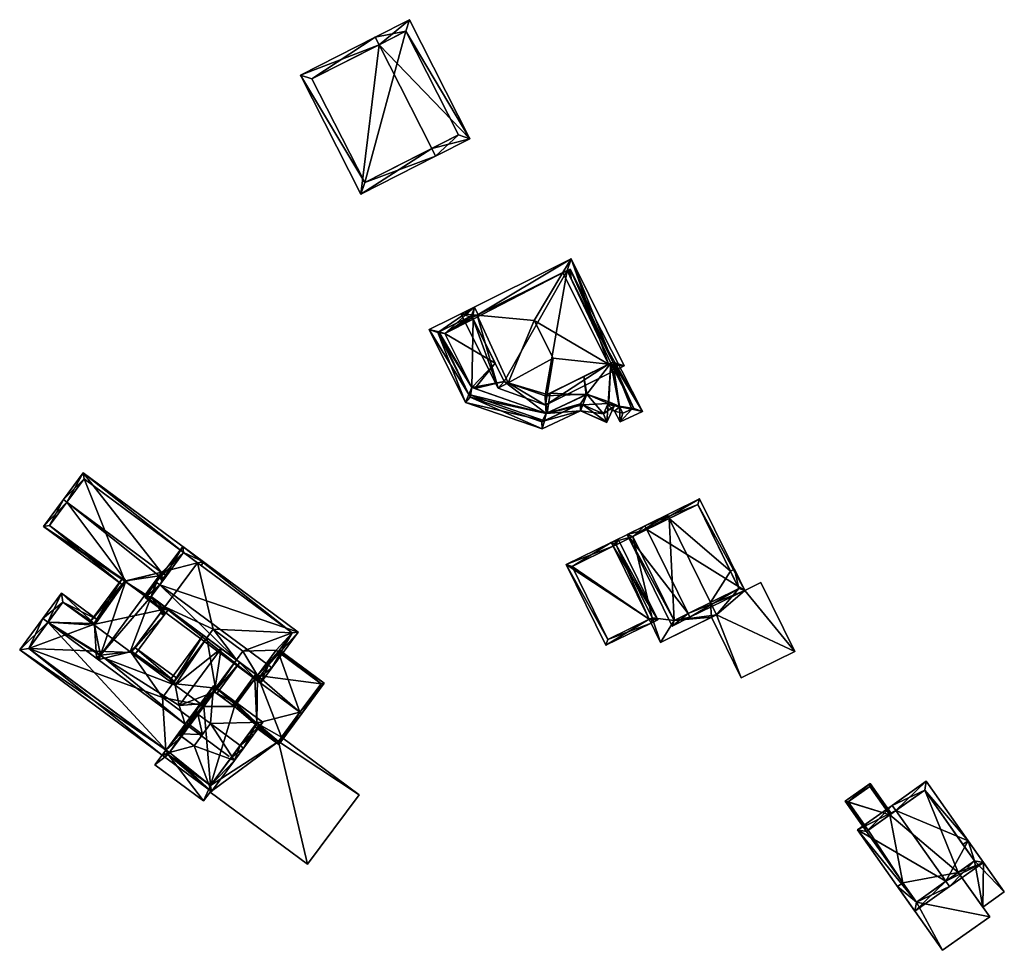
# Model space of a CAD drawing. Header units: inches. Extents: x 2685601 to 2690022, y 1235992 to 1239010.
# Tile 370 of 390: x 2689473 to 2689587, y 1238162 to 1238271. Entities that reach past the tile are written whole.
import ezdxf

# ---------------------------------------------------------------- set-up
doc = ezdxf.new("R2010")
doc.units = ezdxf.units.IN
doc.header["$MEASUREMENT"] = 0
doc.layers.add('Gebaeude Einzelhaus', color=10, linetype='Continuous')
doc.layers.add('Offenes Gebaeude', color=10, linetype='Continuous')

msp = doc.modelspace()

# ---------------------------------------------------------------- meshes
at = {"layer": 'Gebaeude Einzelhaus'}
mesh = msp.add_polyface(dxfattribs=at)
corners = [(2689514.492, 1238267.73, 561.784), (2689525.093, 1238256.795, 559.414), (2689518.043, 1238270.658, 559.414), (2689520.636, 1238255.65, 561.784), (2689521.089, 1238254.759, 561.784), (2689514.039, 1238268.621, 561.784), (2689505.335, 1238264.195, 556.728), (2689512.386, 1238250.333, 556.728), (2689517.605, 1238269.313, 559.942), (2689506.68, 1238263.758, 557.246), (2689512.824, 1238251.678, 557.246), (2689523.748, 1238257.233, 559.942), (2689523.748, 1238257.233, 548.227), (2689517.605, 1238269.313, 548.227), (2689506.68, 1238263.758, 548.227), (2689512.824, 1238251.678, 548.227)]
mesh.append_faces([[corners[k] for k in face] for face in [(11, 8, 1), (10, 3, 4), (4, 3, 11), (4, 11, 1), (7, 10, 4), (9, 10, 6), (6, 10, 7), (0, 9, 5), (8, 0, 5), (5, 9, 6), (1, 8, 2), (2, 8, 5), (0, 7, 3), (3, 7, 4), (5, 6, 0), (0, 6, 7), (0, 2, 5), (4, 1, 3), (3, 1, 0), (0, 1, 2)]], dxfattribs={"color": 13})
mesh.append_faces([[corners[k] for k in face] for face in [(13, 15, 14), (12, 15, 13), (10, 15, 12), (10, 12, 3), (3, 12, 11), (14, 15, 10), (9, 14, 10), (13, 14, 9), (0, 13, 9), (8, 13, 0), (12, 13, 8), (11, 12, 8)]], dxfattribs={"color": 41})
mesh = msp.add_polyface(dxfattribs=at)
corners = [(2689533.905, 1238225.764, 553.765), (2689543.074, 1238230.329, 553.765), (2689541.227, 1238230.527, 554.258), (2689534.098, 1238226.978, 554.257), (2689534.774, 1238231.218, 555.978), (2689529.54, 1238228.359, 554.172), (2689528.359, 1238227.714, 553.765), (2689536.87, 1238242.786, 553.765), (2689535.915, 1238241.193, 554.257), (2689532.579, 1238235.628, 555.978), (2689524.036, 1238236.395, 553.765), (2689525.939, 1238236.224, 554.258), (2689533.838, 1238226.848, 554.172), (2689541.733, 1238230.779, 554.08), (2689536.421, 1238241.445, 554.08), (2689525.378, 1238235.945, 554.068), (2689529.073, 1238228.523, 554.068), (2689536.421, 1238241.445, 551.553), (2689541.733, 1238230.779, 551.345), (2689541.733, 1238230.779, 551.343), (2689536.421, 1238241.445, 545.41), (2689541.733, 1238230.779, 545.41), (2689525.378, 1238235.945, 545.41), (2689525.378, 1238235.945, 551.553), (2689525.378, 1238235.945, 551.627), (2689525.472, 1238235.756, 551.71), (2689528.011, 1238230.656, 551.553), (2689525.472, 1238235.756, 551.553), (2689529.073, 1238228.523, 551.473), (2689541.489, 1238230.657, 551.339), (2689538.34, 1238229.09, 551.292), (2689534.451, 1238227.153, 551.287), (2689533.838, 1238226.848, 551.297), (2689541.489, 1238230.657, 545.41), (2689533.838, 1238226.848, 545.41), (2689529.073, 1238228.523, 545.41), (2689525.472, 1238235.756, 545.41)]
mesh.append_faces([[corners[k] for k in face] for face in [(16, 5, 6), (15, 16, 6), (11, 15, 10), (10, 15, 6), (8, 11, 7), (14, 8, 7), (13, 14, 7), (7, 11, 10), (1, 2, 13), (1, 13, 7), (3, 2, 0), (12, 3, 0), (5, 12, 0), (6, 5, 0), (0, 2, 1), (11, 5, 9), (9, 5, 4), (10, 6, 11), (11, 6, 5), (7, 11, 8), (8, 11, 9), (7, 10, 11), (2, 9, 4), (2, 8, 9), (1, 7, 2), (2, 7, 8), (5, 3, 4), (6, 0, 5), (5, 0, 3), (0, 2, 3), (3, 2, 4), (0, 1, 2)]], dxfattribs={"color": 13})
mesh.append_faces([[corners[k] for k in face] for face in [(22, 20, 36), (36, 20, 35), (35, 20, 34), (34, 20, 33), (33, 20, 21), (12, 5, 32), (32, 5, 28), (28, 5, 16), (18, 29, 19), (19, 29, 21), (21, 29, 33), (31, 12, 32), (30, 3, 31), (31, 3, 12), (29, 2, 30), (30, 2, 3), (18, 13, 29), (29, 13, 2), (16, 26, 28), (26, 25, 27), (16, 15, 26), (26, 15, 25), (25, 15, 24), (17, 8, 14), (17, 11, 8), (11, 24, 15), (17, 23, 11), (11, 23, 24), (17, 22, 23), (17, 20, 22), (17, 19, 20), (20, 19, 21), (17, 18, 19), (14, 13, 17), (17, 13, 18)]], dxfattribs={"color": 41})
mesh = msp.add_polyface(dxfattribs=at)
corners = [(2689521.463, 1238234.277, 551.529), (2689525.603, 1238237.175, 551.237), (2689520.339, 1238234.554, 551.237), (2689522.159, 1238234.105, 551.71), (2689525.378, 1238235.945, 551.627), (2689526.05, 1238236.279, 551.627), (2689525.472, 1238235.756, 551.71), (2689524.561, 1238226.075, 551.236), (2689524.949, 1238226.979, 551.485), (2689525.3, 1238227.798, 551.71), (2689533.503, 1238222.985, 551.236), (2689533.755, 1238223.932, 551.484), (2689533.985, 1238224.796, 551.71), (2689537.978, 1238225.085, 551.236), (2689538.246, 1238225.786, 551.408), (2689538.716, 1238227.018, 551.71), (2689541.048, 1238223.758, 551.239), (2689541.043, 1238223.745, 551.236), (2689541.878, 1238225.635, 551.71), (2689541.191, 1238225.936, 551.71), (2689525.266, 1238236.17, 551.529), (2689521.345, 1238234.218, 551.485), (2689525.096, 1238226.684, 551.426), (2689533.46, 1238223.794, 551.426), (2689537.966, 1238225.908, 551.484), (2689540.66, 1238224.736, 551.409), (2689541.191, 1238225.936, 551.237), (2689541.152, 1238225.847, 551.235), (2689542.525, 1238225.565, 551.235), (2689541.733, 1238230.779, 551.343), (2689543.956, 1238225.272, 551.235), (2689541.489, 1238230.657, 551.339), (2689545.206, 1238225.015, 551.235), (2689536.748, 1238241.614, 551.553), (2689536.889, 1238240.505, 551.53), (2689538.716, 1238227.018, 551.249), (2689538.34, 1238229.09, 551.292), (2689538.61, 1238226.968, 551.248), (2689541.945, 1238225.053, 551.235), (2689542.581, 1238223.824, 551.235), (2689540.972, 1238225.441, 551.235), (2689528.011, 1238230.656, 551.553), (2689525.472, 1238235.756, 551.553), (2689522.159, 1238234.105, 551.553), (2689525.3, 1238227.798, 551.553), (2689525.639, 1238227.681, 551.553), (2689536.421, 1238241.445, 551.553), (2689525.375, 1238235.951, 551.553), (2689536.495, 1238241.297, 551.553), (2689525.378, 1238235.945, 551.553), (2689533.838, 1238226.848, 551.297), (2689533.985, 1238224.796, 551.246), (2689534.084, 1238224.843, 551.244), (2689529.073, 1238228.523, 551.473), (2689534.451, 1238227.153, 551.287), (2689536.649, 1238240.988, 551.541), (2689540.091, 1238234.075, 551.409), (2689544.181, 1238225.374, 551.238), (2689541.733, 1238230.779, 551.345), (2689541.489, 1238230.657, 551.341), (2689542.92, 1238224.801, 551.235), (2689542.483, 1238225.646, 551.237), (2689541.275, 1238226.126, 551.242), (2689525.378, 1238235.945, 545.41), (2689525.266, 1238236.17, 545.41), (2689521.345, 1238234.218, 545.41), (2689525.096, 1238226.684, 545.41), (2689533.46, 1238223.794, 545.41), (2689537.966, 1238225.908, 545.41), (2689540.66, 1238224.736, 545.41), (2689541.191, 1238225.936, 545.41), (2689533.985, 1238224.796, 545.41), (2689538.716, 1238227.018, 545.41), (2689525.3, 1238227.798, 545.41), (2689522.159, 1238234.105, 545.41), (2689525.472, 1238235.756, 545.41), (2689541.275, 1238226.126, 545.41), (2689542.483, 1238225.646, 545.41), (2689542.92, 1238224.801, 545.41), (2689544.181, 1238225.374, 545.41), (2689541.489, 1238230.657, 545.41), (2689533.838, 1238226.848, 545.41), (2689529.073, 1238228.523, 545.41)]
mesh.append_faces([[corners[k] for k in face] for face in [(61, 26, 62), (61, 27, 26), (61, 28, 27), (39, 30, 32), (38, 60, 39), (39, 60, 30), (38, 28, 60), (40, 27, 38), (38, 27, 28), (55, 48, 33), (33, 46, 47), (47, 46, 49), (33, 48, 46), (58, 57, 59), (56, 32, 58), (58, 32, 57), (57, 32, 30), (33, 56, 55), (33, 32, 56), (33, 55, 34), (36, 54, 37), (37, 54, 52), (55, 33, 48), (45, 53, 41), (50, 52, 54), (45, 51, 53), (53, 51, 50), (50, 51, 52), (46, 47, 49), (48, 33, 46), (46, 33, 47), (41, 44, 45), (41, 43, 44), (41, 42, 43), (28, 39, 30), (30, 39, 32), (40, 38, 27), (27, 38, 28), (28, 38, 39), (35, 36, 37), (26, 31, 35), (35, 31, 36), (29, 33, 34), (29, 32, 33), (29, 30, 32), (26, 28, 31), (31, 28, 29), (29, 28, 30), (26, 27, 28), (16, 25, 18), (18, 25, 19), (25, 16, 17), (25, 13, 14), (25, 17, 13), (13, 24, 14), (10, 11, 13), (13, 11, 24), (10, 23, 11), (7, 22, 10), (10, 22, 23), (7, 8, 22), (2, 21, 7), (7, 21, 8), (2, 0, 21), (20, 5, 4), (20, 1, 5), (20, 0, 1), (1, 0, 2), (16, 14, 13), (16, 19, 14), (14, 19, 15), (16, 18, 19), (16, 13, 17), (12, 14, 15), (10, 13, 11), (11, 13, 12), (12, 13, 14), (8, 12, 9), (7, 11, 8), (8, 11, 12), (7, 10, 11), (0, 9, 3), (2, 8, 0), (0, 8, 9), (2, 7, 8), (4, 3, 6), (5, 1, 4), (4, 1, 3), (3, 1, 0), (0, 1, 2)]], dxfattribs={"color": 13})
mesh.append_faces([[corners[k] for k in face] for face in [(77, 79, 78), (77, 80, 79), (82, 73, 75), (75, 73, 74), (81, 71, 82), (82, 71, 73), (80, 72, 81), (81, 72, 71), (77, 76, 80), (80, 76, 72), (72, 76, 70), (59, 57, 31), (31, 57, 80), (80, 57, 79), (30, 79, 57), (30, 78, 79), (30, 60, 78), (28, 78, 60), (28, 77, 78), (28, 61, 77), (61, 76, 77), (61, 62, 76), (26, 76, 62), (26, 70, 76), (69, 72, 70), (74, 63, 75), (74, 64, 63), (73, 65, 74), (74, 65, 64), (71, 66, 73), (73, 66, 65), (71, 67, 66), (69, 68, 72), (72, 68, 71), (71, 68, 67), (43, 42, 3), (3, 42, 6), (44, 43, 9), (9, 43, 3), (9, 45, 44), (9, 12, 45), (45, 12, 51), (12, 52, 51), (12, 37, 52), (12, 15, 37), (37, 15, 35), (15, 19, 35), (35, 19, 26), (25, 26, 19), (25, 69, 26), (26, 69, 70), (14, 69, 25), (14, 68, 69), (14, 24, 68), (11, 68, 24), (11, 67, 68), (11, 23, 67), (23, 22, 67), (67, 22, 66), (8, 66, 22), (8, 65, 66), (8, 21, 65), (0, 65, 21), (0, 64, 65), (0, 20, 64), (20, 63, 64), (20, 49, 63), (20, 4, 49)]], dxfattribs={"color": 41})
mesh = msp.add_polyface(dxfattribs=at)
corners = [(2689494.051, 1238207.486, 540.388), (2689491.73, 1238208.583, 540.551), (2689493.351, 1238207.383, 540.551), (2689480.038, 1238217.864, 540.388), (2689489.164, 1238206.274, 541.652), (2689489.717, 1238205.864, 541.652), (2689493.754, 1238207.084, 540.551), (2689478.129, 1238214.447, 541.652), (2689477.728, 1238214.744, 541.652), (2689484.931, 1238205.201, 540.551), (2689475.418, 1238211.625, 540.388), (2689484.633, 1238204.799, 540.388), (2689484.987, 1238205.278, 540.582), (2689488.528, 1238206.122, 541.489), (2689489.198, 1238205.626, 541.489), (2689489.221, 1238205.194, 541.38), (2689489.388, 1238202.03, 540.585), (2689489.951, 1238201.95, 540.673), (2689489.549, 1238202.248, 540.673), (2689489.325, 1238201.947, 540.551), (2689489.43, 1238201.246, 540.388), (2689489.388, 1238202.032, 540.586), (2689489.37, 1238202.381, 540.673), (2689489.027, 1238201.545, 540.388), (2689480.141, 1238217.164, 540.551), (2689476.116, 1238211.729, 540.551), (2689484.866, 1238205.249, 540.551), (2689489.326, 1238201.946, 540.551), (2689493.351, 1238207.383, 530.707), (2689480.141, 1238217.164, 530.707), (2689476.116, 1238211.729, 530.707), (2689484.931, 1238205.201, 530.707), (2689489.326, 1238201.946, 530.707), (2689489.549, 1238202.248, 530.707), (2689489.549, 1238202.248, 540.585)]
mesh.append_faces([[corners[k] for k in face] for face in [(27, 20, 23), (16, 17, 27), (27, 17, 20), (21, 18, 16), (16, 18, 17), (11, 26, 9), (8, 25, 10), (10, 25, 11), (11, 25, 26), (8, 7, 25), (3, 24, 8), (8, 24, 7), (0, 1, 3), (3, 1, 24), (0, 2, 1), (0, 6, 2), (20, 19, 23), (16, 18, 21), (21, 18, 22), (20, 17, 19), (19, 17, 16), (16, 17, 18), (4, 14, 5), (5, 14, 15), (7, 13, 4), (4, 13, 14), (7, 12, 13), (8, 10, 7), (7, 10, 12), (12, 10, 9), (9, 10, 11), (4, 3, 7), (7, 3, 8), (0, 2, 6), (5, 1, 4), (4, 1, 3), (3, 1, 0), (0, 1, 2)]], dxfattribs={"color": 13})
mesh.append_faces([[corners[k] for k in face] for face in [(31, 33, 32), (31, 28, 33), (31, 29, 28), (31, 30, 29), (27, 34, 16), (16, 34, 21), (21, 34, 18), (27, 33, 34), (27, 32, 33), (26, 31, 9), (26, 30, 31), (26, 25, 30), (7, 24, 25), (25, 24, 30), (30, 24, 29), (1, 29, 24), (1, 28, 29), (1, 2, 28)]], dxfattribs={"color": 41})
mesh = msp.add_polyface(dxfattribs=at)
corners = [(2689545.695, 1238211.247, 553.29), (2689557.103, 1238204.179, 551.553), (2689551.851, 1238214.838, 551.553), (2689550.504, 1238201.485, 553.29), (2689550.725, 1238201.036, 553.29), (2689545.474, 1238211.695, 553.29), (2689543.396, 1238210.671, 552.343), (2689548.648, 1238200.013, 552.343), (2689551.624, 1238214.168, 551.675), (2689544.066, 1238210.444, 552.548), (2689548.875, 1238200.683, 552.547), (2689556.433, 1238204.406, 551.675), (2689555.446, 1238206.409, 549.657), (2689551.624, 1238214.168, 541.011), (2689556.433, 1238204.406, 549.657), (2689555.446, 1238206.409, 541.011), (2689548.311, 1238212.536, 549.974), (2689544.066, 1238210.444, 549.974), (2689548.311, 1238212.536, 541.011), (2689548.875, 1238200.683, 549.974), (2689553.121, 1238202.774, 549.974), (2689553.121, 1238202.774, 549.657), (2689553.121, 1238202.774, 541.01), (2689556.433, 1238204.406, 541.01), (2689548.875, 1238200.683, 541.01), (2689544.066, 1238210.444, 541.011)]
mesh.append_faces([[corners[k] for k in face] for face in [(11, 8, 1), (10, 3, 4), (4, 3, 11), (4, 11, 1), (7, 10, 4), (9, 10, 6), (6, 10, 7), (0, 9, 5), (8, 0, 5), (5, 9, 6), (1, 8, 2), (2, 8, 5), (3, 7, 4), (5, 6, 0), (0, 6, 3), (3, 6, 7), (0, 2, 5), (4, 1, 3), (3, 1, 0), (0, 1, 2)]], dxfattribs={"color": 13})
mesh.append_faces([[corners[k] for k in face] for face in [(18, 24, 25), (18, 22, 24), (18, 15, 22), (22, 15, 23), (18, 13, 15), (11, 20, 14), (14, 20, 21), (11, 3, 20), (20, 3, 19), (19, 3, 10), (10, 17, 19), (10, 9, 17), (16, 13, 18), (16, 8, 13), (9, 0, 17), (17, 0, 16), (16, 0, 8), (13, 12, 15), (12, 11, 14), (13, 8, 12), (12, 8, 11)]], dxfattribs={"color": 41})
mesh = msp.add_polyface(dxfattribs=at)
corners = [(2689548.09, 1238212.984, 549.974), (2689544.066, 1238210.444, 549.974), (2689548.311, 1238212.536, 549.974), (2689541.555, 1238209.764, 549.974), (2689542.116, 1238209.484, 549.974), (2689546.305, 1238200.98, 549.974), (2689548.875, 1238200.683, 549.974), (2689541.776, 1238209.316, 549.974), (2689547.291, 1238198.119, 549.974), (2689545.965, 1238200.813, 549.974), (2689553.828, 1238201.339, 549.974), (2689553.121, 1238202.774, 549.974), (2689557.103, 1238204.179, 549.657), (2689562.929, 1238197.071, 549.657), (2689558.974, 1238205.101, 549.657), (2689553.828, 1238201.339, 549.657), (2689556.698, 1238194.001, 549.657), (2689556.433, 1238204.406, 549.657), (2689555.895, 1238206.63, 549.657), (2689555.446, 1238206.409, 549.657), (2689553.121, 1238202.774, 549.657), (2689553.228, 1238201.044, 549.657), (2689541.555, 1238209.764, 541.011), (2689548.09, 1238212.984, 541.011), (2689541.776, 1238209.316, 541.011), (2689547.291, 1238198.119, 541.01), (2689545.964, 1238200.813, 541.011), (2689553.228, 1238201.044, 541.01), (2689548.311, 1238212.536, 541.011), (2689546.305, 1238200.98, 541.011), (2689548.875, 1238200.683, 541.01), (2689544.066, 1238210.444, 541.011), (2689542.116, 1238209.484, 541.011), (2689553.121, 1238202.774, 541.01), (2689553.828, 1238201.339, 541.01), (2689558.974, 1238205.101, 541.01), (2689562.929, 1238197.071, 541.01), (2689557.103, 1238204.179, 541.01), (2689555.895, 1238206.63, 541.011), (2689555.446, 1238206.409, 541.011), (2689556.698, 1238194.001, 541.01), (2689556.433, 1238204.406, 541.01)]
mesh.append_faces([[corners[k] for k in face] for face in [(16, 15, 21), (15, 17, 20), (17, 18, 19), (15, 12, 17), (17, 12, 18), (16, 13, 15), (15, 13, 12), (12, 13, 14), (6, 10, 11), (6, 8, 10), (6, 5, 8), (8, 5, 9), (4, 3, 7), (6, 1, 5), (5, 1, 4), (4, 1, 3), (3, 1, 0), (0, 1, 2)]], dxfattribs={"color": 13})
mesh.append_faces([[corners[k] for k in face] for face in [(38, 41, 39), (41, 34, 33), (34, 40, 27), (34, 36, 40), (38, 37, 41), (41, 37, 34), (34, 37, 36), (36, 37, 35), (13, 16, 36), (36, 16, 40), (40, 16, 27), (27, 16, 21), (19, 18, 39), (39, 18, 38), (18, 12, 38), (38, 12, 37), (12, 14, 37), (37, 14, 35), (14, 13, 35), (35, 13, 36), (27, 33, 34), (27, 30, 33), (31, 23, 28), (31, 22, 23), (31, 32, 22), (22, 32, 24), (30, 29, 31), (31, 29, 32), (27, 25, 30), (30, 25, 29), (29, 25, 26), (23, 2, 28), (23, 0, 2), (15, 20, 10), (10, 20, 11), (10, 21, 15), (21, 25, 27), (10, 8, 21), (21, 8, 25), (25, 9, 26), (25, 8, 9), (7, 3, 24), (24, 3, 22), (3, 0, 22), (22, 0, 23)]], dxfattribs={"color": 41})
mesh = msp.add_polyface(dxfattribs=at)
corners = [(2689541.776, 1238209.316, 550.604), (2689546.975, 1238200.753, 550.289), (2689542.344, 1238210.154, 550.289), (2689545.965, 1238200.813, 550.604), (2689546.186, 1238200.364, 550.604), (2689541.555, 1238209.764, 550.604), (2689536.309, 1238207.18, 549.184), (2689540.94, 1238197.779, 549.184), (2689542.116, 1238209.484, 550.469), (2689536.979, 1238206.953, 549.306), (2689541.168, 1238198.449, 549.306), (2689546.305, 1238200.98, 550.468), (2689545.965, 1238200.813, 549.974), (2689545.965, 1238200.813, 541.011), (2689541.168, 1238198.449, 541.011), (2689546.305, 1238200.98, 549.974), (2689542.116, 1238209.484, 549.974), (2689541.776, 1238209.316, 549.974), (2689541.776, 1238209.316, 541.011), (2689536.979, 1238206.953, 541.011), (2689542.116, 1238209.484, 541.011), (2689546.305, 1238200.98, 541.011)]
mesh.append_faces([[corners[k] for k in face] for face in [(11, 8, 1), (4, 10, 3), (3, 11, 4), (4, 11, 1), (7, 10, 4), (9, 10, 6), (6, 10, 7), (0, 9, 5), (8, 0, 5), (5, 9, 6), (1, 8, 2), (2, 8, 5), (3, 7, 4), (0, 6, 3), (3, 6, 7), (0, 5, 6), (0, 2, 5), (4, 1, 3), (3, 1, 0), (0, 1, 2)]], dxfattribs={"color": 13})
mesh.append_faces([[corners[k] for k in face] for face in [(18, 13, 19), (19, 13, 14), (18, 20, 13), (13, 20, 21), (10, 9, 14), (14, 9, 19), (17, 8, 16), (17, 0, 8), (19, 9, 18), (18, 9, 17), (17, 9, 0), (8, 11, 16), (16, 11, 15), (11, 12, 15), (12, 10, 13), (13, 10, 14), (11, 3, 12), (12, 3, 10)]], dxfattribs={"color": 41})
mesh = msp.add_polyface(dxfattribs=at)
corners = [(2689501.597, 1238195.445, 542.915), (2689500.686, 1238193.376, 542.442), (2689501.998, 1238195.148, 542.915), (2689488.942, 1238204.816, 542.916), (2689487.229, 1238203.344, 542.442), (2689488.54, 1238205.114, 542.916), (2689505.084, 1238199.315, 541.178), (2689491.626, 1238209.281, 541.178), (2689500.583, 1238194.076, 542.55), (2689487.929, 1238203.448, 542.55), (2689504.385, 1238199.211, 541.345), (2689491.73, 1238208.583, 541.345), (2689493.351, 1238207.383, 540.551), (2689491.73, 1238208.583, 540.551), (2689504.385, 1238199.211, 530.707), (2689493.351, 1238207.383, 530.707), (2689489.717, 1238205.864, 541.652), (2689489.221, 1238205.194, 541.38), (2689487.929, 1238203.448, 541.38), (2689494.414, 1238198.645, 540.539), (2689489.549, 1238202.248, 530.707), (2689494.414, 1238198.645, 530.707), (2689489.549, 1238202.248, 540.585), (2689496.109, 1238197.389, 541.178), (2689489.549, 1238202.248, 540.673), (2689497.89, 1238196.07, 540.534), (2689500.332, 1238194.262, 530.707), (2689497.89, 1238196.07, 530.707), (2689500.332, 1238194.262, 541.315), (2689500.583, 1238194.076, 541.315), (2689489.37, 1238202.381, 540.673), (2689502.753, 1238197.007, 540.003), (2689502.753, 1238197.007, 530.707), (2689495.166, 1238199.661, 530.707), (2689502.503, 1238197.193, 530.707), (2689498.644, 1238197.088, 530.707)]
mesh.append_faces([[corners[k] for k in face] for face in [(3, 9, 5), (11, 3, 5), (5, 9, 4), (10, 11, 7), (7, 11, 5), (6, 10, 7), (8, 0, 2), (2, 0, 10), (2, 10, 6), (9, 8, 1), (4, 9, 1), (1, 8, 2), (3, 7, 5), (2, 6, 0), (0, 6, 3), (3, 6, 7), (4, 3, 5), (4, 1, 3), (3, 1, 0), (0, 1, 2)]], dxfattribs={"color": 13})
mesh.append_faces([[corners[k] for k in face] for face in [(35, 26, 27), (35, 34, 26), (33, 14, 35), (35, 14, 34), (34, 14, 32), (33, 15, 14), (21, 20, 33), (33, 20, 15), (14, 31, 32), (31, 0, 29), (29, 0, 8), (14, 10, 31), (31, 10, 0), (24, 9, 30), (30, 9, 18), (8, 28, 29), (8, 25, 28), (28, 25, 26), (26, 25, 27), (9, 23, 8), (8, 23, 25), (22, 19, 24), (24, 19, 9), (9, 19, 23), (22, 20, 19), (19, 20, 21), (16, 11, 13), (9, 3, 18), (18, 3, 17), (17, 3, 16), (16, 3, 11), (12, 14, 15), (12, 10, 14), (12, 11, 10), (12, 13, 11)]], dxfattribs={"color": 41})
mesh = msp.add_polyface(dxfattribs=at)
corners = [(2689484.866, 1238205.249, 540.551), (2689480.813, 1238200.484, 540.388), (2689481.216, 1238200.185, 540.582), (2689484.528, 1238205.499, 540.388), (2689481.326, 1238200.103, 540.635), (2689482.026, 1238196.636, 541.652), (2689481.539, 1238196.996, 541.418), (2689484.987, 1238205.278, 540.582), (2689481.584, 1238196.342, 541.582), (2689481.729, 1238196.235, 541.652), (2689488.866, 1238205.872, 541.652), (2689488.528, 1238206.122, 541.489), (2689489.164, 1238206.274, 541.652), (2689489.388, 1238202.03, 540.585), (2689489.951, 1238201.95, 540.388), (2689489.549, 1238202.248, 540.585), (2689489.43, 1238201.246, 540.388), (2689487.929, 1238203.448, 541.38), (2689489.388, 1238202.032, 540.586), (2689489.37, 1238202.381, 540.673), (2689489.221, 1238205.194, 541.38), (2689485.508, 1238197.006, 540.635), (2689489.198, 1238205.626, 541.489), (2689481.871, 1238196.13, 541.582), (2689482.504, 1238196.282, 541.418), (2689485.61, 1238196.93, 540.585), (2689486.012, 1238196.633, 540.388), (2689481.312, 1238200.315, 540.582), (2689485.7, 1238197.052, 540.585), (2689484.931, 1238205.201, 540.551), (2689484.931, 1238205.201, 530.707), (2689481.216, 1238200.185, 530.707), (2689489.325, 1238201.947, 540.551), (2689485.61, 1238196.93, 530.707), (2689489.325, 1238201.947, 530.707)]
mesh.append_faces([[corners[k] for k in face] for face in [(10, 12, 22), (28, 26, 25), (28, 16, 26), (28, 13, 16), (16, 13, 14), (14, 13, 15), (28, 18, 13), (9, 5, 23), (23, 5, 24), (5, 8, 6), (5, 9, 8), (27, 0, 7), (27, 3, 0), (27, 1, 3), (27, 2, 1), (10, 11, 12), (16, 25, 26), (16, 21, 25), (21, 5, 24), (24, 5, 23), (23, 5, 9), (10, 22, 12), (10, 20, 22), (16, 17, 21), (21, 17, 5), (5, 17, 10), (10, 17, 20), (17, 18, 19), (16, 13, 17), (17, 13, 18), (16, 14, 13), (13, 14, 15), (7, 10, 11), (11, 10, 12), (7, 5, 10), (5, 8, 9), (5, 6, 8), (0, 4, 7), (7, 4, 5), (5, 4, 6), (0, 2, 4), (3, 1, 0), (0, 1, 2)]], dxfattribs={"color": 13})
mesh.append_faces([[corners[k] for k in face] for face in [(33, 31, 34), (34, 31, 30), (32, 28, 34), (34, 28, 33), (33, 28, 25), (32, 18, 28), (32, 13, 18), (5, 6, 24), (27, 31, 2), (27, 30, 31), (27, 29, 30), (27, 7, 29), (10, 22, 11)]], dxfattribs={"color": 41})
mesh = msp.add_polyface(dxfattribs=at)
corners = [(2689498.311, 1238186.096, 541.014), (2689499.841, 1238187.323, 540.388), (2689499.44, 1238187.62, 540.388), (2689497.648, 1238184.36, 541.605), (2689497.247, 1238184.659, 541.605), (2689494.074, 1238190.661, 540.635), (2689494.136, 1238191, 540.533), (2689493.67, 1238190.961, 540.635), (2689494.52, 1238191.264, 540.388), (2689494.398, 1238191.354, 540.388), (2689491.925, 1238188.599, 541.604), (2689491.192, 1238190.75, 541.178), (2689492.327, 1238188.303, 541.604), (2689482.504, 1238196.282, 541.418), (2689490.731, 1238193.138, 540.635), (2689485.508, 1238197.006, 540.635), (2689490.649, 1238193.561, 540.539), (2689486.056, 1238197.532, 540.388), (2689490.922, 1238193.929, 540.388), (2689485.7, 1238197.052, 540.585), (2689475.92, 1238200.452, 541.605), (2689481.539, 1238196.996, 541.418), (2689481.326, 1238200.103, 540.635), (2689481.312, 1238200.315, 540.582), (2689477.511, 1238203.861, 540.388), (2689481.661, 1238200.787, 540.388), (2689475.316, 1238200.899, 541.605), (2689492.326, 1238188.301, 541.605), (2689497.045, 1238184.806, 541.605), (2689491.474, 1238187.152, 541.154), (2689489.679, 1238185.566, 540.418), (2689472.625, 1238197.264, 540.182), (2689489.233, 1238184.964, 540.182), (2689490.08, 1238185.269, 540.418), (2689473.674, 1238197.42, 540.418), (2689477.668, 1238202.813, 540.635), (2689490.476, 1238193.327, 540.539), (2689485.61, 1238196.93, 540.585), (2689485.61, 1238196.93, 530.707), (2689490.476, 1238193.327, 530.707), (2689481.216, 1238200.185, 540.582), (2689477.668, 1238202.813, 530.707), (2689481.216, 1238200.185, 530.707), (2689494.074, 1238190.661, 540.489), (2689494.074, 1238190.661, 537.86), (2689493.952, 1238190.752, 537.86), (2689493.952, 1238190.752, 540.533), (2689473.674, 1238197.42, 530.707), (2689489.67, 1238185.573, 537.86), (2689489.67, 1238185.573, 530.707), (2689490.08, 1238185.269, 537.86), (2689492.74, 1238189.115, 530.707), (2689490.08, 1238185.269, 530.707), (2689494.074, 1238190.661, 530.707), (2689489.263, 1238191.689, 530.707), (2689493.952, 1238190.752, 530.707)]
mesh.append_faces([[corners[k] for k in face] for face in [(8, 6, 9), (8, 5, 6), (6, 5, 7), (16, 17, 18), (16, 19, 17), (14, 15, 16), (16, 15, 19), (22, 35, 23), (23, 35, 25), (25, 35, 24), (24, 35, 26), (26, 35, 20), (0, 3, 4), (2, 1, 0), (0, 1, 3), (34, 26, 20), (34, 31, 26), (34, 32, 31), (34, 30, 32), (29, 30, 33), (30, 31, 32), (30, 20, 31), (31, 20, 26), (29, 10, 30), (30, 10, 20), (29, 27, 10), (10, 27, 12), (12, 27, 28), (12, 10, 27), (20, 24, 26), (20, 23, 24), (24, 23, 25), (20, 22, 23), (20, 21, 22), (10, 13, 20), (20, 13, 21), (15, 16, 19), (19, 16, 17), (17, 16, 18), (13, 14, 15), (15, 14, 16), (10, 11, 13), (13, 11, 14), (5, 7, 12), (12, 7, 10), (10, 7, 11), (9, 6, 8), (8, 6, 5), (5, 6, 7), (3, 0, 4), (3, 1, 0), (0, 1, 2)]], dxfattribs={"color": 13})
mesh.append_faces([[corners[k] for k in face] for face in [(53, 51, 55), (54, 38, 39), (54, 47, 38), (38, 47, 42), (42, 47, 41), (51, 49, 54), (54, 49, 47), (53, 52, 51), (51, 52, 49), (30, 50, 33), (30, 48, 50), (48, 47, 49), (30, 34, 48), (48, 34, 47), (34, 41, 47), (20, 35, 34), (34, 35, 41), (43, 46, 5), (5, 46, 7), (43, 45, 46), (43, 44, 45), (41, 40, 42), (41, 35, 40), (40, 35, 22), (38, 36, 39), (36, 15, 14), (38, 37, 36), (36, 37, 15)]], dxfattribs={"color": 41})
mesh = msp.add_polyface(dxfattribs=at)
corners = [(2689490.476, 1238193.327, 540.539), (2689494.013, 1238198.942, 540.388), (2689490.074, 1238193.624, 540.388), (2689494.414, 1238198.645, 540.539), (2689490.731, 1238193.138, 540.635), (2689496.109, 1238197.389, 541.178), (2689491.192, 1238190.75, 541.178), (2689495.324, 1238192.349, 540.489), (2689498.292, 1238195.772, 540.388), (2689497.89, 1238196.07, 540.534), (2689495.604, 1238192.142, 540.388), (2689493.67, 1238190.961, 540.635), (2689493.952, 1238190.752, 540.533), (2689494.074, 1238190.661, 540.489), (2689490.649, 1238193.561, 540.539), (2689494.136, 1238191, 540.533), (2689494.414, 1238198.645, 530.707), (2689490.476, 1238193.327, 530.707), (2689495.441, 1238192.763, 537.86), (2689497.89, 1238196.07, 530.707), (2689493.952, 1238190.752, 537.86), (2689495.441, 1238192.763, 530.707), (2689495.166, 1238199.661, 530.707), (2689498.644, 1238197.088, 530.707), (2689493.952, 1238190.752, 530.707), (2689489.263, 1238191.689, 530.707), (2689492.74, 1238189.115, 530.707)]
mesh.append_faces([[corners[k] for k in face] for face in [(15, 13, 12), (15, 7, 13), (7, 8, 10), (15, 9, 7), (7, 9, 8), (2, 14, 0), (2, 1, 14), (14, 1, 3), (7, 12, 13), (7, 11, 12), (7, 6, 11), (7, 5, 6), (7, 9, 5), (10, 8, 7), (7, 8, 9), (3, 4, 5), (5, 4, 6), (3, 0, 4), (3, 1, 0), (0, 1, 2)]], dxfattribs={"color": 13})
mesh.append_faces([[corners[k] for k in face] for face in [(17, 24, 25), (25, 24, 26), (16, 21, 17), (17, 21, 24), (16, 19, 21), (16, 22, 19), (19, 22, 23), (19, 18, 21), (18, 15, 20), (20, 15, 12), (19, 9, 18), (18, 9, 15), (14, 17, 0), (14, 16, 17), (14, 3, 16)]], dxfattribs={"color": 41})
mesh = msp.add_polyface(dxfattribs=at)
corners = [(2689502.753, 1238197.007, 540.003), (2689508.104, 1238193.355, 539.913), (2689502.902, 1238197.208, 539.913), (2689505.285, 1238189.97, 541.494), (2689505.486, 1238189.821, 541.494), (2689500.583, 1238194.076, 541.315), (2689500.034, 1238193.86, 541.495), (2689500.332, 1238194.262, 541.315), (2689500.131, 1238194.411, 541.315), (2689499.833, 1238194.009, 541.495), (2689497.442, 1238190.781, 540.078), (2689497.643, 1238190.632, 540.078), (2689500.244, 1238188.706, 540.078), (2689502.818, 1238186.218, 539.913), (2689500.115, 1238188.531, 540.001), (2689499.966, 1238188.33, 539.913), (2689502.765, 1238186.568, 540.001), (2689507.754, 1238193.303, 540.003), (2689502.753, 1238197.007, 530.707), (2689507.754, 1238193.303, 530.707), (2689497.882, 1238190.955, 537.86), (2689497.643, 1238190.632, 537.86), (2689500.332, 1238194.262, 530.707), (2689497.882, 1238190.955, 530.707), (2689502.765, 1238186.568, 537.86), (2689500.115, 1238188.531, 537.86), (2689503.134, 1238187.066, 537.86), (2689503.134, 1238187.066, 530.707), (2689500.244, 1238188.706, 530.707), (2689502.765, 1238186.568, 530.707), (2689500.115, 1238188.531, 530.707), (2689497.643, 1238190.632, 530.707), (2689502.503, 1238197.193, 530.707)]
mesh.append_faces([[corners[k] for k in face] for face in [(6, 9, 7), (7, 9, 8), (4, 17, 1), (1, 17, 2), (2, 17, 0), (4, 3, 17), (16, 15, 14), (16, 13, 15), (16, 4, 13), (16, 3, 4), (9, 6, 10), (10, 6, 11), (3, 13, 4), (13, 14, 15), (6, 12, 3), (3, 12, 13), (13, 12, 14), (6, 11, 12), (6, 10, 11), (6, 9, 10), (6, 8, 9), (6, 7, 8), (3, 5, 6), (6, 5, 7), (3, 0, 5), (4, 1, 3), (3, 1, 0), (0, 1, 2)]], dxfattribs={"color": 13})
mesh.append_faces([[corners[k] for k in face] for face in [(27, 22, 19), (19, 22, 18), (18, 22, 32), (27, 28, 22), (22, 28, 23), (23, 28, 31), (27, 29, 28), (28, 29, 30), (19, 26, 27), (26, 16, 24), (26, 3, 16), (19, 17, 26), (26, 17, 3), (16, 14, 24), (24, 14, 25), (23, 20, 22), (22, 20, 7), (7, 20, 6), (6, 20, 11), (11, 20, 21), (0, 17, 18), (18, 17, 19)]], dxfattribs={"color": 41})
mesh = msp.add_polyface(dxfattribs=at)
corners = [(2689494.03, 1238179.646, 537.86), (2689494.851, 1238181.425, 537.86), (2689489.931, 1238185.068, 537.86), (2689494.8, 1238180.685, 537.86), (2689502.765, 1238186.568, 537.86), (2689500.115, 1238188.531, 537.86), (2689489.67, 1238185.573, 537.86), (2689490.08, 1238185.269, 537.86), (2689488.38, 1238183.831, 537.86), (2689506.165, 1238172.268, 537.86), (2689512.169, 1238180.374, 537.86), (2689503.134, 1238187.066, 537.86), (2689497.882, 1238190.955, 537.86), (2689495.324, 1238192.349, 537.86), (2689497.643, 1238190.632, 537.86), (2689495.441, 1238192.763, 537.86), (2689493.952, 1238190.752, 537.86), (2689494.074, 1238190.661, 537.86), (2689494.8, 1238180.685, 530.707), (2689494.03, 1238179.646, 530.707), (2689506.165, 1238172.268, 530.707), (2689512.169, 1238180.374, 530.707), (2689503.134, 1238187.066, 530.707), (2689495.441, 1238192.763, 530.707), (2689497.882, 1238190.955, 530.707), (2689488.38, 1238183.831, 530.707), (2689489.67, 1238185.573, 530.707), (2689489.931, 1238185.068, 530.707), (2689494.851, 1238181.425, 530.707), (2689490.08, 1238185.269, 530.707), (2689502.765, 1238186.568, 530.707), (2689500.115, 1238188.531, 530.707), (2689495.324, 1238192.349, 530.707), (2689493.952, 1238190.752, 530.707), (2689497.643, 1238190.632, 530.707), (2689494.074, 1238190.661, 530.707)]
mesh.append_faces([[corners[k] for k in face] for face in [(17, 13, 16), (16, 13, 15), (15, 13, 12), (12, 13, 14), (4, 10, 11), (4, 9, 10), (4, 3, 9), (0, 2, 8), (8, 2, 6), (6, 2, 7), (5, 1, 4), (4, 1, 3), (3, 1, 0), (0, 1, 2)]], dxfattribs={"color": 13})
mesh.append_faces([[corners[k] for k in face] for face in [(33, 32, 35), (32, 24, 34), (33, 23, 32), (32, 23, 24), (18, 30, 20), (20, 30, 21), (21, 30, 22), (19, 28, 18), (18, 28, 30), (30, 28, 31), (29, 27, 26), (26, 27, 25), (25, 27, 19), (19, 27, 28), (0, 8, 19), (19, 8, 25), (25, 6, 26), (25, 8, 6), (23, 12, 24), (23, 15, 12), (21, 22, 10), (10, 22, 11), (10, 9, 21), (21, 9, 20), (9, 3, 20), (20, 3, 18), (3, 0, 18), (18, 0, 19)]], dxfattribs={"color": 41})
mesh = msp.add_polyface(dxfattribs=at)
corners = [(2689490.08, 1238185.269, 540.418), (2689489.233, 1238184.964, 540.182), (2689494.955, 1238180.725, 540.182), (2689489.679, 1238185.566, 540.418), (2689492.948, 1238186.06, 541.154), (2689497.648, 1238184.36, 541.605), (2689498.311, 1238186.096, 542.167), (2689498.713, 1238185.799, 542.167), (2689494.865, 1238188.649, 542.167), (2689491.474, 1238187.152, 541.154), (2689495.22, 1238193.049, 540.846), (2689492.99, 1238190.038, 542.167), (2689493.392, 1238189.74, 542.167), (2689500.943, 1238188.81, 540.846), (2689491.073, 1238187.449, 542.393), (2689493.923, 1238187.378, 542.726), (2689492.049, 1238188.766, 542.726), (2689492.948, 1238186.06, 542.393), (2689492.99, 1238190.038, 542.168), (2689494.865, 1238188.649, 542.168), (2689489.931, 1238185.068, 540.339), (2689494.851, 1238181.425, 540.339), (2689497.247, 1238184.659, 541.605), (2689492.327, 1238188.303, 541.604), (2689491.925, 1238188.599, 541.604), (2689500.244, 1238188.706, 541.022), (2689495.324, 1238192.349, 541.022), (2689491.073, 1238187.449, 541.154), (2689494.851, 1238181.425, 537.86), (2689500.115, 1238188.531, 537.86), (2689500.115, 1238188.531, 540.001), (2689500.244, 1238188.706, 540.078), (2689497.643, 1238190.632, 540.078), (2689495.324, 1238192.349, 540.489), (2689495.324, 1238192.349, 537.86), (2689497.643, 1238190.632, 537.86), (2689490.08, 1238185.269, 537.86), (2689489.931, 1238185.068, 537.86), (2689494.074, 1238190.661, 540.635), (2689494.074, 1238190.661, 537.86), (2689494.074, 1238190.661, 540.489), (2689497.643, 1238190.632, 530.707), (2689500.244, 1238188.706, 530.707), (2689500.115, 1238188.531, 530.707), (2689494.851, 1238181.425, 530.707), (2689490.08, 1238185.269, 530.707), (2689489.931, 1238185.068, 530.707), (2689494.074, 1238190.661, 530.707), (2689495.324, 1238192.349, 530.707)]
mesh.append_faces([[corners[k] for k in face] for face in [(11, 26, 12), (25, 7, 6), (25, 13, 7), (11, 10, 26), (26, 10, 25), (25, 10, 13), (23, 11, 12), (23, 24, 11), (5, 22, 7), (7, 22, 6), (5, 21, 22), (20, 3, 0), (20, 1, 3), (5, 2, 21), (21, 2, 20), (20, 2, 1), (12, 15, 19), (18, 16, 12), (12, 16, 15), (17, 15, 14), (14, 15, 16), (13, 6, 7), (10, 8, 13), (13, 8, 6), (10, 12, 8), (10, 11, 12), (0, 4, 9), (4, 5, 8), (8, 5, 6), (6, 5, 7), (0, 2, 4), (4, 2, 5), (3, 1, 0), (0, 1, 2)]], dxfattribs={"color": 13})
mesh.append_faces([[corners[k] for k in face] for face in [(41, 47, 48), (41, 44, 47), (47, 44, 45), (45, 44, 46), (41, 43, 44), (41, 42, 43), (21, 20, 28), (28, 20, 37), (12, 38, 23), (38, 33, 40), (40, 33, 39), (39, 33, 34), (12, 26, 38), (38, 26, 33), (20, 36, 37), (20, 0, 36), (33, 32, 34), (34, 32, 35), (32, 25, 31), (33, 26, 32), (32, 26, 25), (22, 30, 6), (6, 30, 25), (25, 30, 31), (22, 29, 30), (22, 28, 29), (22, 21, 28), (9, 14, 27), (9, 17, 14), (9, 4, 17), (24, 16, 18), (24, 14, 16), (24, 27, 14), (4, 15, 17), (4, 19, 15)]], dxfattribs={"color": 41})
mesh = msp.add_polyface(dxfattribs=at)
corners = [(2689574.009, 1238178.013, 547.434), (2689574.214, 1238178.158, 547.434), (2689571.729, 1238181.678, 546.427), (2689568.8, 1238179.61, 546.427), (2689571.294, 1238176.096, 547.434), (2689572.7, 1238174.085, 548.007), (2689571.489, 1238176.234, 547.434), (2689572.709, 1238174.091, 548.007), (2689569.149, 1238179.55, 546.485), (2689571.669, 1238181.329, 546.486), (2689574.009, 1238178.013, 541.379), (2689571.669, 1238181.329, 541.379), (2689569.149, 1238179.55, 541.379), (2689571.489, 1238176.234, 541.379)]
mesh.append_faces([[corners[k] for k in face] for face in [(4, 8, 6), (9, 1, 0), (8, 2, 9), (9, 2, 1), (4, 3, 8), (8, 3, 2), (7, 5, 4), (4, 5, 3), (4, 5, 7), (0, 3, 6), (6, 3, 4), (4, 3, 5), (0, 2, 3), (0, 1, 2)]], dxfattribs={"color": 13})
mesh.append_faces([[corners[k] for k in face] for face in [(10, 12, 11), (10, 13, 12), (12, 13, 8), (8, 13, 6), (8, 11, 12), (8, 9, 11), (11, 9, 10), (10, 9, 0)]], dxfattribs={"color": 41})
mesh = msp.add_polyface(dxfattribs=at)
corners = [(2689580.533, 1238170.286, 552.274), (2689584.929, 1238172.471, 549.586), (2689583.14, 1238175.005, 549.586), (2689580.965, 1238169.674, 552.274), (2689574.723, 1238178.517, 552.274), (2689578.253, 1238181.928, 549.586), (2689574.29, 1238179.13, 552.274), (2689570.249, 1238176.276, 549.745), (2689576.924, 1238166.82, 549.745), (2689583.884, 1238172.651, 550.001), (2689578.073, 1238180.883, 550.001), (2689571.294, 1238176.096, 550.128), (2689577.104, 1238167.865, 550.128), (2689582.527, 1238174.573, 549.602), (2689578.073, 1238180.883, 541.379), (2689583.884, 1238172.651, 541.379), (2689582.527, 1238174.573, 549.702), (2689583.884, 1238172.651, 549.702), (2689583.884, 1238172.651, 549.602), (2689574.009, 1238178.013, 547.434), (2689571.489, 1238176.234, 547.434), (2689571.294, 1238176.096, 547.434), (2689574.009, 1238178.013, 541.379), (2689571.294, 1238176.096, 541.379), (2689571.489, 1238176.234, 541.379), (2689575.52, 1238170.11, 547.534), (2689575.52, 1238170.11, 541.379), (2689577.104, 1238167.865, 547.534), (2689581.992, 1238171.316, 549.961), (2689581.992, 1238171.316, 550.061), (2689581.992, 1238171.315, 547.534), (2689581.992, 1238171.315, 541.379), (2689577.104, 1238167.865, 541.379)]
mesh.append_faces([[corners[k] for k in face] for face in [(7, 12, 8), (8, 12, 3), (3, 12, 0), (6, 11, 7), (7, 11, 12), (6, 4, 11), (2, 10, 5), (5, 10, 6), (6, 10, 4), (3, 9, 1), (1, 9, 2), (2, 9, 10), (3, 0, 9), (0, 8, 3), (6, 7, 4), (4, 7, 0), (0, 7, 8), (4, 5, 6), (0, 2, 4), (4, 2, 5), (3, 1, 0), (0, 1, 2)]], dxfattribs={"color": 13})
mesh.append_faces([[corners[k] for k in face] for face in [(22, 26, 24), (24, 26, 23), (14, 31, 22), (22, 31, 26), (26, 31, 32), (14, 15, 31), (9, 29, 17), (28, 30, 18), (18, 30, 15), (15, 30, 31), (28, 27, 30), (28, 12, 27), (9, 0, 29), (29, 0, 28), (28, 0, 12), (12, 25, 27), (25, 21, 26), (26, 21, 23), (12, 11, 25), (25, 11, 21), (21, 20, 23), (23, 20, 24), (19, 14, 22), (19, 10, 14), (19, 4, 10), (21, 11, 20), (20, 11, 19), (19, 11, 4), (15, 13, 18), (16, 9, 17), (13, 10, 16), (16, 10, 9), (15, 14, 13), (13, 14, 10)]], dxfattribs={"color": 41})
mesh = msp.add_polyface(dxfattribs=at)
corners = [(2689577.104, 1238167.865, 547.534), (2689580.155, 1238162.243, 547.534), (2689585.655, 1238166.126, 547.534), (2689574.908, 1238169.678, 547.534), (2689581.992, 1238171.315, 547.534), (2689575.52, 1238170.11, 547.534), (2689580.155, 1238162.243, 541.379), (2689574.908, 1238169.678, 541.379), (2689585.655, 1238166.126, 541.379), (2689581.992, 1238171.315, 541.379), (2689575.52, 1238170.11, 541.379), (2689577.104, 1238167.865, 541.379)]
mesh.append_faces([[corners[k] for k in face] for face in [(3, 0, 5), (0, 2, 4), (3, 1, 0), (0, 1, 2)]], dxfattribs={"color": 13})
mesh.append_faces([[corners[k] for k in face] for face in [(6, 11, 8), (8, 11, 9), (6, 7, 11), (11, 7, 10), (7, 5, 10), (7, 3, 5), (4, 2, 9), (9, 2, 8), (2, 1, 8), (8, 1, 6), (1, 3, 6), (6, 3, 7)]], dxfattribs={"color": 41})
at = {"layer": 'Offenes Gebaeude'}
mesh = msp.add_polyface(dxfattribs=at)
corners = [(2689584.846, 1238167.273, 550.061), (2689587.35, 1238169.04, 549.586), (2689584.929, 1238172.471, 549.586), (2689583.884, 1238172.651, 549.702), (2689583.14, 1238175.005, 549.586), (2689581.992, 1238171.316, 550.061), (2689582.527, 1238174.573, 549.702), (2689583.14, 1238175.005, 549.486), (2689587.35, 1238169.04, 549.486), (2689582.527, 1238174.573, 549.602), (2689581.992, 1238171.316, 549.961), (2689584.846, 1238167.273, 549.961), (2689583.884, 1238172.651, 549.602)]
mesh.append_faces([[corners[k] for k in face] for face in [(3, 4, 6), (0, 2, 5), (5, 2, 3), (3, 2, 4), (0, 1, 2)]], dxfattribs={"color": 13})
mesh.append_faces([[corners[k] for k in face] for face in [(7, 12, 9), (12, 11, 10), (7, 8, 12), (12, 8, 11), (1, 11, 8), (1, 0, 11), (11, 0, 10), (10, 0, 5), (7, 9, 4), (4, 9, 6), (8, 2, 1), (8, 7, 2), (2, 7, 4)]], dxfattribs={"color": 41})

doc.saveas('drawing.dxf')
